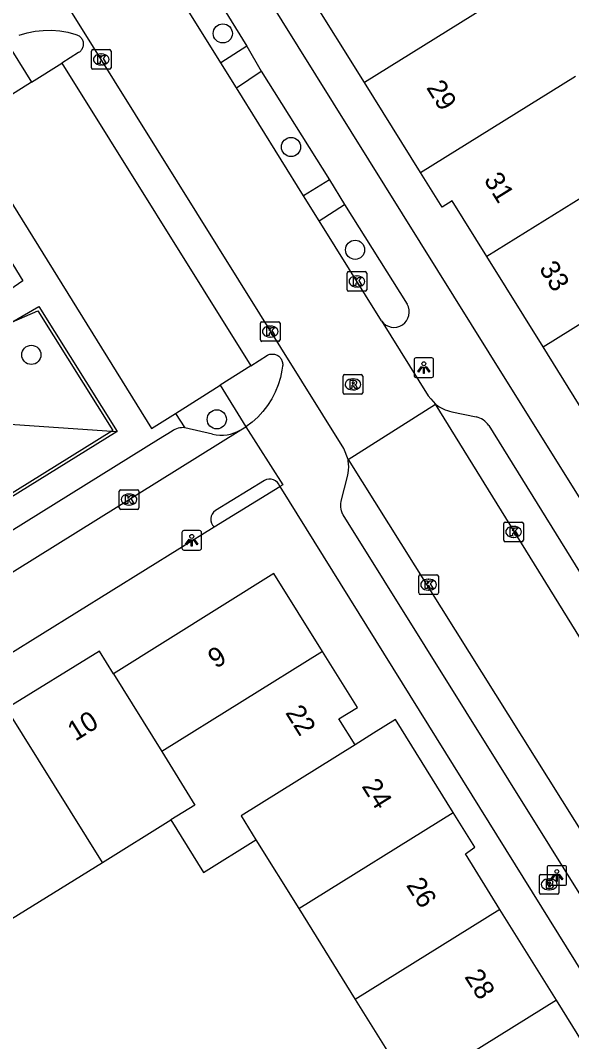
# Model space of a CAD drawing. Extents: x 159280 to 160375, y 384531 to 385872.
# Drawn here: x 159907.6 to 159935.7, y 385283.3 to 385335.4 of the extents above; entities that cross this region are included whole.
import ezdxf

# ---------------------------------------------------------------- set-up
doc = ezdxf.new("R2010")
doc.units = 0
for name, color, linetype in [('IMGEO_Boom', 7, 'Continuous'), ('IMGEO_Brandkraan', 7, 'Continuous'), ('IMGEO_Groenvoorziening', 7, 'Continuous'), ('IMGEO_Hek', 7, 'Continuous'), ('IMGEO_Kolk', 7, 'Continuous'), ('IMGEO_Lichtpunt', 7, 'Continuous'), ('IMGEO_Pand', 7, 'Continuous'), ('IMGEO_Pand_nummerreeks', 7, 'Continuous'), ('IMGEO_Parkeervlak_open', 7, 'Continuous'), ('IMGEO_Rijbaan_lokaal_open', 7, 'Continuous'), ('IMGEO_Rioolput', 7, 'Continuous'), ('IMGEO_Verkeerseiland_open', 7, 'Continuous'), ('IMGEO_Voetpad_open', 7, 'Continuous')]:
    doc.layers.add(name, color=color, linetype=linetype)

msp = doc.modelspace()

# ---------------------------------------------------------------- linework, layer by layer
at = {"layer": 'IMGEO_Boom'}
for centre in [(159917.895, 385334.694), (159921.375, 385328.901), (159924.641, 385323.654), (159908.131, 385318.294), (159917.587, 385315.002)]:
    msp.add_circle(centre, 0.489, dxfattribs=at)
at = {"layer": 'IMGEO_Brandkraan'}
for p, q in [((159934.114, 385291.779), (159934.966, 385291.779)), ((159934.039, 385290.853), (159934.039, 385291.705)), ((159934.527, 385291.559), (159934.552, 385291.559)), ((159935.04, 385291.705), (159935.04, 385290.853)), ((159934.966, 385290.779), (159934.114, 385290.779)), ((159934.55, 385290.999), (159934.525, 385290.999))]:
    msp.add_line(p, q, dxfattribs=at)
for points in [[(159934.114, 385291.779), (159934.966, 385291.779)], [(159934.039, 385290.853), (159934.039, 385291.705)], [(159934.387, 385291.479), (159934.387, 385291.079), (159934.6, 385291.079)], [(159934.618, 385291.479), (159934.387, 385291.479)], [(159934.566, 385291.398), (159934.512, 385291.398), (159934.512, 385291.322)], [(159934.512, 385291.322), (159934.565, 385291.322)], [(159934.574, 385291.246), (159934.512, 385291.246), (159934.512, 385291.165)], [(159935.04, 385291.705), (159935.04, 385290.853)], [(159934.966, 385290.779), (159934.114, 385290.779)], [(159934.512, 385291.165), (159934.574, 385291.165)]]:
    msp.add_lwpolyline(points, dxfattribs=at)
for centre, radius, start, end in [((159934.116, 385291.703), 0.0765, 91.552, 178.448), ((159934.116, 385291.703), 0.0765, 91.552, 178.448), ((159934.964, 385291.703), 0.0765, 1.552, 88.448), ((159934.964, 385291.703), 0.0765, 1.552, 88.448), ((159934.567, 385291.36), 0.0379, 267.8285, 90.9355), ((159934.575, 385291.205), 0.0404, 269.8759, 90.5077), ((159934.622, 385291.334), 0.145, 59.4692, 91.5367), ((159934.647, 385291.381), 0.0922, 285.5137, 58.1501), ((159934.652, 385291.189), 0.105, 301.3115, 78.989), ((159934.116, 385290.855), 0.0765, 181.552, 268.448), ((159934.116, 385290.855), 0.0765, 181.552, 268.448), ((159934.606, 385291.33), 0.251, 268.6676, 293.5347), ((159934.964, 385290.855), 0.0765, 271.552, 358.448), ((159934.964, 385290.855), 0.0765, 271.552, 358.448)]:
    msp.add_arc(centre, radius, start, end, dxfattribs=at)
for centre, major_axis, ratio, start_param, end_param in [((159934.526, 385291.279), (-0.387, 0.002), 0.722429, 4.712389, 7.853982), ((159934.551, 385291.279), (-0.39, 0.002), 0.717154, 1.570796, 4.712389)]:
    msp.add_ellipse(centre, major_axis=major_axis, ratio=ratio, start_param=start_param, end_param=end_param, dxfattribs=at)
at = {"layer": 'IMGEO_Groenvoorziening'}
msp.add_lwpolyline([(159906.801, 385314.782), (159912.244, 385314.409), (159912.511, 385314.39)], dxfattribs=at)
at = {"layer": 'IMGEO_Hek'}
for points in [[(159907.141, 385319.962), (159908.457, 385320.547), (159912.295, 385314.441), (159912.244, 385314.409)], [(159912.244, 385314.409), (159880.435, 385294.629)]]:
    msp.add_lwpolyline(points, dxfattribs=at)
at = {"layer": 'IMGEO_Kolk'}
for p, q in [((159911.194, 385332.939), (159911.194, 385333.791)), ((159911.269, 385333.865), (159912.121, 385333.865)), ((159911.682, 385333.645), (159911.707, 385333.645)), ((159912.195, 385333.791), (159912.195, 385332.939)), ((159911.705, 385333.085), (159911.68, 385333.085)), ((159912.121, 385332.865), (159911.269, 385332.865)), ((159924.309, 385322.54), (159925.161, 385322.54)), ((159924.234, 385321.614), (159924.234, 385322.466)), ((159924.722, 385322.32), (159924.747, 385322.32)), ((159925.235, 385322.466), (159925.235, 385321.614)), ((159925.161, 385321.54), (159924.309, 385321.54)), ((159924.745, 385321.76), (159924.72, 385321.76)), ((159919.812, 385319.058), (159919.812, 385319.91)), ((159919.887, 385319.984), (159920.739, 385319.984)), ((159920.813, 385319.91), (159920.813, 385319.058)), ((159920.3, 385319.764), (159920.325, 385319.764)), ((159920.739, 385318.984), (159919.887, 385318.984)), ((159920.323, 385319.204), (159920.298, 385319.204)), ((159912.614, 385310.485), (159912.614, 385311.337)), ((159912.689, 385311.411), (159913.541, 385311.411)), ((159913.102, 385311.191), (159913.127, 385311.191)), ((159913.615, 385311.337), (159913.615, 385310.485)), ((159913.125, 385310.631), (159913.1, 385310.631)), ((159913.541, 385310.411), (159912.689, 385310.411)), ((159932.221, 385308.836), (159932.221, 385309.688)), ((159932.296, 385309.762), (159933.148, 385309.762)), ((159932.709, 385309.542), (159932.734, 385309.542)), ((159933.222, 385309.688), (159933.222, 385308.836)), ((159932.732, 385308.982), (159932.707, 385308.982)), ((159933.148, 385308.762), (159932.296, 385308.762)), ((159927.887, 385306.144), (159927.887, 385306.996)), ((159927.962, 385307.07), (159928.814, 385307.07)), ((159928.888, 385306.996), (159928.888, 385306.144)), ((159928.375, 385306.85), (159928.4, 385306.85)), ((159928.814, 385306.07), (159927.962, 385306.07)), ((159928.398, 385306.29), (159928.373, 385306.29))]:
    msp.add_line(p, q, dxfattribs=at)
for points in [[(159911.194, 385332.939), (159911.194, 385333.791)], [(159911.269, 385333.865), (159912.121, 385333.865)], [(159911.515, 385333.565), (159911.638, 385333.565), (159911.638, 385333.414), (159911.768, 385333.565), (159911.932, 385333.565), (159911.786, 385333.414), (159911.939, 385333.165), (159911.787, 385333.165), (159911.702, 385333.329), (159911.638, 385333.262), (159911.638, 385333.165), (159911.515, 385333.165), (159911.515, 385333.565)], [(159912.195, 385333.791), (159912.195, 385332.939)], [(159912.121, 385332.865), (159911.269, 385332.865)], [(159924.309, 385322.54), (159925.161, 385322.54)], [(159924.234, 385321.614), (159924.234, 385322.466)], [(159924.555, 385322.24), (159924.678, 385322.24), (159924.678, 385322.089), (159924.808, 385322.24), (159924.972, 385322.24), (159924.826, 385322.089), (159924.979, 385321.84), (159924.827, 385321.84), (159924.742, 385322.004), (159924.678, 385321.937), (159924.678, 385321.84), (159924.555, 385321.84), (159924.555, 385322.24)], [(159925.235, 385322.466), (159925.235, 385321.614)], [(159925.161, 385321.54), (159924.309, 385321.54)], [(159919.812, 385319.058), (159919.812, 385319.91)], [(159919.887, 385319.984), (159920.739, 385319.984)], [(159920.813, 385319.91), (159920.813, 385319.058)], [(159920.133, 385319.684), (159920.256, 385319.684), (159920.256, 385319.533), (159920.386, 385319.684), (159920.55, 385319.684), (159920.404, 385319.533), (159920.557, 385319.284), (159920.405, 385319.284), (159920.32, 385319.448), (159920.256, 385319.381), (159920.256, 385319.284), (159920.133, 385319.284), (159920.133, 385319.684)], [(159920.739, 385318.984), (159919.887, 385318.984)], [(159912.614, 385310.485), (159912.614, 385311.337)], [(159912.689, 385311.411), (159913.541, 385311.411)], [(159912.935, 385311.111), (159913.058, 385311.111), (159913.058, 385310.96), (159913.188, 385311.111), (159913.352, 385311.111), (159913.206, 385310.96), (159913.359, 385310.711), (159913.207, 385310.711), (159913.122, 385310.875), (159913.058, 385310.808), (159913.058, 385310.711), (159912.935, 385310.711), (159912.935, 385311.111)], [(159913.615, 385311.337), (159913.615, 385310.485)], [(159913.541, 385310.411), (159912.689, 385310.411)], [(159932.221, 385308.836), (159932.221, 385309.688)], [(159932.296, 385309.762), (159933.148, 385309.762)], [(159933.222, 385309.688), (159933.222, 385308.836)], [(159932.542, 385309.462), (159932.665, 385309.462), (159932.665, 385309.311), (159932.795, 385309.462), (159932.959, 385309.462), (159932.813, 385309.311), (159932.966, 385309.062), (159932.814, 385309.062), (159932.729, 385309.226), (159932.665, 385309.159), (159932.665, 385309.062), (159932.542, 385309.062), (159932.542, 385309.462)], [(159933.148, 385308.762), (159932.296, 385308.762)], [(159927.887, 385306.144), (159927.887, 385306.996)], [(159927.962, 385307.07), (159928.814, 385307.07)], [(159928.888, 385306.996), (159928.888, 385306.144)], [(159928.208, 385306.77), (159928.331, 385306.77), (159928.331, 385306.619), (159928.461, 385306.77), (159928.625, 385306.77), (159928.479, 385306.619), (159928.632, 385306.37), (159928.48, 385306.37), (159928.395, 385306.534), (159928.331, 385306.467), (159928.331, 385306.37), (159928.208, 385306.37), (159928.208, 385306.77)], [(159928.814, 385306.07), (159927.962, 385306.07)]]:
    msp.add_lwpolyline(points, dxfattribs=at)
for centre, start, end in [((159911.271, 385333.789), 91.552, 178.448), ((159911.271, 385333.789), 91.552, 178.448), ((159912.119, 385333.789), 1.552, 88.448), ((159912.119, 385333.789), 1.552, 88.448), ((159911.271, 385332.941), 181.552, 268.448), ((159911.271, 385332.941), 181.552, 268.448), ((159912.119, 385332.941), 271.552, 358.448), ((159912.119, 385332.941), 271.552, 358.448), ((159924.311, 385322.464), 91.552, 178.448), ((159924.311, 385322.464), 91.552, 178.448), ((159925.159, 385322.464), 1.552, 88.448), ((159925.159, 385322.464), 1.552, 88.448), ((159924.311, 385321.616), 181.552, 268.448), ((159924.311, 385321.616), 181.552, 268.448), ((159925.159, 385321.616), 271.552, 358.448), ((159925.159, 385321.616), 271.552, 358.448), ((159919.889, 385319.908), 91.552, 178.448), ((159919.889, 385319.908), 91.552, 178.448), ((159920.737, 385319.908), 1.552, 88.448), ((159920.737, 385319.908), 1.552, 88.448), ((159919.889, 385319.06), 181.552, 268.448), ((159919.889, 385319.06), 181.552, 268.448), ((159920.737, 385319.06), 271.552, 358.448), ((159920.737, 385319.06), 271.552, 358.448), ((159912.691, 385311.335), 91.552, 178.448), ((159912.691, 385311.335), 91.552, 178.448), ((159913.539, 385311.335), 1.552, 88.448), ((159913.539, 385311.335), 1.552, 88.448), ((159912.691, 385310.487), 181.552, 268.448), ((159912.691, 385310.487), 181.552, 268.448), ((159913.539, 385310.487), 271.552, 358.448), ((159913.539, 385310.487), 271.552, 358.448), ((159932.298, 385309.686), 91.552, 178.448), ((159932.298, 385309.686), 91.552, 178.448), ((159933.146, 385309.686), 1.552, 88.448), ((159933.146, 385309.686), 1.552, 88.448), ((159932.298, 385308.838), 181.552, 268.448), ((159932.298, 385308.838), 181.552, 268.448), ((159933.146, 385308.838), 271.552, 358.448), ((159933.146, 385308.838), 271.552, 358.448), ((159927.964, 385306.994), 91.552, 178.448), ((159927.964, 385306.994), 91.552, 178.448), ((159928.812, 385306.994), 1.552, 88.448), ((159928.812, 385306.994), 1.552, 88.448), ((159927.964, 385306.146), 181.552, 268.448), ((159927.964, 385306.146), 181.552, 268.448), ((159928.812, 385306.146), 271.552, 358.448), ((159928.812, 385306.146), 271.552, 358.448)]:
    msp.add_arc(centre, 0.0765, start, end, dxfattribs=at)
for centre, major_axis, ratio, start_param, end_param in [((159911.681, 385333.365), (-0.387, 0.002), 0.722429, 4.712389, 7.853982), ((159911.706, 385333.365), (-0.39, 0.002), 0.717154, 1.570796, 4.712389), ((159924.721, 385322.04), (-0.387, 0.002), 0.722429, 4.712389, 7.853982), ((159924.746, 385322.04), (-0.39, 0.002), 0.717154, 1.570796, 4.712389), ((159920.299, 385319.484), (-0.387, 0.002), 0.722429, 4.712389, 7.853982), ((159920.324, 385319.484), (-0.39, 0.002), 0.717154, 1.570796, 4.712389), ((159913.101, 385310.911), (-0.387, 0.002), 0.722429, 4.712389, 7.853982), ((159913.126, 385310.911), (-0.39, 0.002), 0.717154, 1.570796, 4.712389), ((159932.708, 385309.262), (-0.387, 0.002), 0.722429, 4.712389, 7.853982), ((159932.733, 385309.262), (-0.39, 0.002), 0.717154, 1.570796, 4.712389), ((159928.374, 385306.57), (-0.387, 0.002), 0.722429, 4.712389, 7.853982), ((159928.399, 385306.57), (-0.39, 0.002), 0.717154, 1.570796, 4.712389)]:
    msp.add_ellipse(centre, major_axis=major_axis, ratio=ratio, start_param=start_param, end_param=end_param, dxfattribs=at)
at = {"layer": 'IMGEO_Lichtpunt'}
for p, q in [((159927.65, 385318.042), (159927.65, 385317.235)), ((159927.65, 385318.042), (159927.65, 385317.235)), ((159928.552, 385318.137), (159927.744, 385318.137)), ((159928.552, 385318.137), (159927.744, 385318.137)), ((159928.646, 385317.235), (159928.646, 385318.042)), ((159928.646, 385317.235), (159928.646, 385318.042)), ((159927.744, 385317.141), (159928.552, 385317.141)), ((159927.744, 385317.141), (159928.552, 385317.141)), ((159915.812, 385309.234), (159915.812, 385308.427)), ((159915.812, 385309.234), (159915.812, 385308.427)), ((159916.714, 385309.329), (159915.906, 385309.329)), ((159916.714, 385309.329), (159915.906, 385309.329)), ((159916.808, 385308.427), (159916.808, 385309.234)), ((159916.808, 385308.427), (159916.808, 385309.234)), ((159915.906, 385308.333), (159916.714, 385308.333)), ((159915.906, 385308.333), (159916.714, 385308.333)), ((159934.43, 385292.135), (159934.43, 385291.328)), ((159934.43, 385292.135), (159934.43, 385291.328)), ((159935.332, 385292.23), (159934.524, 385292.23)), ((159935.332, 385292.23), (159934.524, 385292.23)), ((159935.426, 385291.328), (159935.426, 385292.135)), ((159935.426, 385291.328), (159935.426, 385292.135)), ((159934.524, 385291.234), (159935.332, 385291.234)), ((159934.524, 385291.234), (159935.332, 385291.234))]:
    msp.add_line(p, q, dxfattribs=at)
for points in [[(159928.024, 385317.706), (159928.063, 385317.678), (159927.875, 385317.416), (159927.837, 385317.443), (159928.024, 385317.706)], [(159928.126, 385317.658), (159928.173, 385317.658), (159928.173, 385317.336), (159928.126, 385317.336), (159928.126, 385317.658)], [(159928.236, 385317.678), (159928.274, 385317.705), (159928.461, 385317.443), (159928.422, 385317.415), (159928.236, 385317.678)], [(159916.186, 385308.898), (159916.225, 385308.87), (159916.037, 385308.608), (159915.999, 385308.635), (159916.186, 385308.898)], [(159916.288, 385308.85), (159916.335, 385308.85), (159916.335, 385308.528), (159916.288, 385308.528), (159916.288, 385308.85)], [(159916.398, 385308.87), (159916.436, 385308.897), (159916.623, 385308.635), (159916.584, 385308.607), (159916.398, 385308.87)], [(159934.804, 385291.799), (159934.843, 385291.771), (159934.655, 385291.509), (159934.617, 385291.536), (159934.804, 385291.799)], [(159935.016, 385291.771), (159935.054, 385291.798), (159935.241, 385291.536), (159935.202, 385291.508), (159935.016, 385291.771)], [(159934.906, 385291.751), (159934.953, 385291.751), (159934.953, 385291.429), (159934.906, 385291.429), (159934.906, 385291.751)]]:
    msp.add_lwpolyline(points, dxfattribs=at)
for centre in [(159928.149, 385317.84), (159916.311, 385309.032), (159934.929, 385291.933)]:
    msp.add_circle(centre, 0.0994, dxfattribs=at)
for centre, start, end in [((159927.744, 385318.042), 90, 180), ((159927.744, 385318.042), 90, 180), ((159928.552, 385318.042), 0, 90), ((159928.552, 385318.042), 0, 90), ((159927.744, 385317.235), 180, 270), ((159927.744, 385317.235), 180, 270), ((159928.552, 385317.235), 270, 0), ((159928.552, 385317.235), 270, 360), ((159915.906, 385309.234), 90, 180), ((159915.906, 385309.234), 90, 180), ((159916.714, 385309.234), 0, 90), ((159916.714, 385309.234), 0, 90), ((159915.906, 385308.427), 180, 270), ((159915.906, 385308.427), 180, 270), ((159916.714, 385308.427), 270, 0), ((159916.714, 385308.427), 270, 360), ((159934.524, 385292.135), 90, 180), ((159934.524, 385292.135), 90, 180), ((159935.332, 385292.135), 0, 90), ((159935.332, 385292.135), 0, 90), ((159934.524, 385291.328), 180, 270), ((159934.524, 385291.328), 180, 270), ((159935.332, 385291.328), 270, 0), ((159935.332, 385291.328), 270, 360)]:
    msp.add_arc(centre, 0.0946, start, end, dxfattribs=at)
at = {"layer": 'IMGEO_Pand'}
for points in [[(159933.019, 385337.115), (159925.114, 385332.196)], [(159925.114, 385332.196), (159922.247, 385336.8)], [(159927.98, 385327.592), (159935.885, 385332.51)], [(159927.98, 385327.592), (159925.114, 385332.196)], [(159938.751, 385327.905), (159931.358, 385323.305)], [(159931.358, 385323.305), (159929.588, 385326.147), (159929.078, 385325.829), (159927.98, 385327.592)], [(159934.225, 385318.701), (159931.358, 385323.305)], [(159934.225, 385318.701), (159941.617, 385323.301)], [(159937.091, 385314.098), (159934.225, 385318.701)], [(159922.983, 385303.153), (159920.492, 385307.143), (159912.317, 385302.028)], [(159912.317, 385302.028), (159911.602, 385303.181), (159906.856, 385300.243)], [(159922.983, 385303.153), (159914.783, 385298.052)], [(159924.639, 385298.401), (159923.816, 385299.719), (159924.759, 385300.308), (159922.983, 385303.153)], [(159912.317, 385302.028), (159914.783, 385298.052)], [(159911.752, 385292.392), (159906.856, 385300.243)], [(159929.65, 385294.949), (159926.703, 385299.687), (159925.582, 385298.99), (159924.639, 385298.401)], [(159914.783, 385298.052), (159916.474, 385295.325), (159915.251, 385294.567)], [(159924.639, 385298.401), (159918.83, 385294.774), (159919.587, 385293.554)], [(159921.768, 385290.044), (159929.65, 385294.949)], [(159932.028, 385290), (159930.268, 385292.828), (159930.756, 385293.171), (159929.65, 385294.949)], [(159911.752, 385292.392), (159915.251, 385294.567)], [(159915.251, 385294.567), (159916.913, 385291.892), (159919.587, 385293.554)], [(159919.587, 385293.554), (159921.768, 385290.044)], [(159907.119, 385289.513), (159911.752, 385292.392)], [(159921.768, 385290.044), (159924.65, 385285.408)], [(159932.028, 385290), (159924.65, 385285.408)], [(159934.912, 385285.366), (159932.028, 385290)], [(159924.65, 385285.408), (159927.531, 385280.772)], [(159934.912, 385285.366), (159927.531, 385280.772)], [(159937.86, 385280.628), (159934.912, 385285.366)]]:
    msp.add_lwpolyline(points, dxfattribs=at)
at = {"layer": 'IMGEO_Parkeervlak_open'}
for points in [[(159908.145, 385332.214), (159909.69, 385333.183)], [(159908.145, 385332.214), (159904.647, 385330.021)], [(159919.319, 385317.735), (159917.756, 385316.744)], [(159915.491, 385315.308), (159917.756, 385316.744)], [(159917.371, 385314.243), (159915.953, 385314.579)]]:
    msp.add_lwpolyline(points, dxfattribs=at)
msp.add_arc((159917.814, 385316.135), 1.943, 256.8129, 300.9242, dxfattribs=at)
at = {"layer": 'IMGEO_Rijbaan_lokaal_open'}
for points in [[(159924.282, 385312.959), (159924.068, 385313.518), (159908.087, 385339.156), (159907.914, 385339.433), (159907.842, 385339.52), (159907.76, 385339.618)], [(159917.796, 385333.198), (159914.639, 385338.275)], [(159918.599, 385331.916), (159917.796, 385333.198)], [(159922.016, 385326.408), (159918.599, 385331.916)], [(159922.814, 385325.137), (159922.016, 385326.408)], [(159925.988, 385320.024), (159922.814, 385325.137)], [(159925.988, 385320.024), (159928.374, 385316.195), (159928.508, 385316.047), (159928.748, 385315.781)], [(159924.282, 385312.959), (159928.748, 385315.781)], [(159938.403, 385300.162), (159928.748, 385315.781)], [(159901.037, 385303.404), (159918.813, 385314.468)], [(159918.813, 385314.468), (159919.074, 385314.622)], [(159919.074, 385314.622), (159920.949, 385311.664), (159920.807, 385311.58)], [(159924.282, 385312.959), (159941.997, 385284.697)], [(159920.014, 385311.883), (159917.517, 385310.346)], [(159903.428, 385300.804), (159917.455, 385309.52)]]:
    msp.add_lwpolyline(points, dxfattribs=at)
for centre, radius, start, end in [((159920.288, 385311.412), 0.545, 17.9919, 120.185), ((159917.81, 385309.909), 0.526, 123.8061, 227.6087)]:
    msp.add_arc(centre, radius, start, end, dxfattribs=at)
at = {"layer": 'IMGEO_Rioolput'}
for p, q in [((159924.106, 385317.288), (159924.958, 385317.288)), ((159924.031, 385316.362), (159924.031, 385317.214)), ((159924.519, 385317.068), (159924.544, 385317.068)), ((159925.032, 385317.214), (159925.032, 385316.362)), ((159924.958, 385316.288), (159924.106, 385316.288)), ((159924.542, 385316.508), (159924.517, 385316.508))]:
    msp.add_line(p, q, dxfattribs=at)
for points in [[(159924.106, 385317.288), (159924.958, 385317.288)], [(159924.031, 385316.362), (159924.031, 385317.214)], [(159924.62, 385316.986), (159924.368, 385316.988), (159924.368, 385316.588)], [(159924.546, 385316.907), (159924.492, 385316.907), (159924.492, 385316.826)], [(159924.492, 385316.826), (159924.544, 385316.826)], [(159925.032, 385317.214), (159925.032, 385316.362)], [(159924.958, 385316.288), (159924.106, 385316.288)], [(159924.368, 385316.588), (159924.492, 385316.588), (159924.492, 385316.75), (159924.503, 385316.75)], [(159924.55, 385316.721), (159924.621, 385316.588), (159924.761, 385316.588), (159924.696, 385316.714)]]:
    msp.add_lwpolyline(points, dxfattribs=at)
for centre, radius, start, end in [((159924.108, 385317.212), 0.0765, 91.552, 178.448), ((159924.108, 385317.212), 0.0765, 91.552, 178.448), ((159924.956, 385317.212), 0.0765, 1.552, 88.448), ((159924.956, 385317.212), 0.0765, 1.552, 88.448), ((159924.528, 385317.015), 0.19, 274.7715, 282.9687), ((159924.552, 385316.811), 0.0964, 77.0061, 93.1865), ((159924.566, 385316.868), 0.0378, 276.6634, 79.6772), ((159924.619, 385316.876), 0.109, 350.3612, 89.416), ((159924.617, 385316.876), 0.112, 277.5842, 350.9817), ((159924.601, 385316.661), 0.108, 29.5134, 73.7905), ((159924.108, 385316.364), 0.0765, 181.552, 268.448), ((159924.108, 385316.364), 0.0765, 181.552, 268.448), ((159924.502, 385316.697), 0.0533, 26.0293, 88.6989), ((159924.956, 385316.364), 0.0765, 271.552, 358.448), ((159924.956, 385316.364), 0.0765, 271.552, 358.448)]:
    msp.add_arc(centre, radius, start, end, dxfattribs=at)
for centre, major_axis, ratio, start_param, end_param in [((159924.518, 385316.788), (-0.387, 0.002), 0.722429, 4.712389, 7.853982), ((159924.543, 385316.788), (-0.39, 0.002), 0.717154, 1.570796, 4.712389)]:
    msp.add_ellipse(centre, major_axis=major_axis, ratio=ratio, start_param=start_param, end_param=end_param, dxfattribs=at)
at = {"layer": 'IMGEO_Verkeerseiland_open'}
for points in [[(159906.836, 385334.322), (159908.145, 385332.214)], [(159917.756, 385316.744), (159919.074, 385314.622)], [(159917.455, 385309.52), (159920.807, 385311.58)]]:
    msp.add_lwpolyline(points, dxfattribs=at)
at = {"layer": 'IMGEO_Voetpad_open'}
for points in [[(159878.986, 385402.554), (159891.759, 385382.102), (159931.458, 385318.39), (159947.197, 385293.185), (159945.655, 385292.23), (159948.234, 385287.943)], [(159916.01, 385339.101), (159919.125, 385334.035)], [(159907.509, 385334.609), (159907.913, 385334.725), (159908.325, 385334.805), (159908.742, 385334.847), (159909.162, 385334.853), (159909.58, 385334.82), (159909.994, 385334.75), (159910.401, 385334.644), (159910.445, 385334.63), (159910.487, 385334.613), (159910.527, 385334.592), (159910.566, 385334.567), (159910.602, 385334.539), (159910.635, 385334.508), (159910.666, 385334.474), (159910.693, 385334.437), (159910.717, 385334.399), (159910.738, 385334.358), (159910.754, 385334.315), (159910.767, 385334.271), (159910.776, 385334.227), (159910.781, 385334.181), (159910.782, 385334.136), (159910.778, 385334.09), (159910.771, 385334.045), (159910.76, 385334.001), (159910.744, 385333.958), (159910.725, 385333.916), (159910.703, 385333.877), (159910.676, 385333.839), (159910.647, 385333.804), (159910.615, 385333.772), (159910.58, 385333.743), (159910.542, 385333.717), (159909.69, 385333.183)], [(159919.125, 385334.035), (159917.796, 385333.198)], [(159919.125, 385334.035), (159919.858, 385332.774)], [(159909.69, 385333.183), (159919.319, 385317.735)], [(159918.599, 385331.916), (159919.858, 385332.774)], [(159919.858, 385332.774), (159923.334, 385327.222)], [(159904.647, 385330.021), (159914.266, 385314.532), (159915.491, 385315.308)], [(159903.778, 385328.465), (159907.695, 385322.07), (159906.399, 385321.188), (159905.268, 385320.508), (159903.816, 385319.634)], [(159923.334, 385327.222), (159922.016, 385326.408)], [(159923.334, 385327.222), (159924.107, 385325.971)], [(159922.814, 385325.137), (159924.107, 385325.971)], [(159924.107, 385325.971), (159927.294, 385320.879)], [(159904.604, 385318.354), (159907.141, 385319.962), (159908.52, 385320.766), (159912.511, 385314.39)], [(159919.319, 385317.735), (159920.169, 385318.273), (159920.207, 385318.292), (159920.251, 385318.309), (159920.297, 385318.322), (159920.343, 385318.331), (159920.39, 385318.336), (159920.438, 385318.337), (159920.485, 385318.333), (159920.532, 385318.325), (159920.578, 385318.313), (159920.622, 385318.297), (159920.665, 385318.277), (159920.706, 385318.254), (159920.745, 385318.227), (159920.781, 385318.196), (159920.814, 385318.162), (159920.844, 385318.126), (159920.871, 385318.087), (159920.894, 385318.045), (159920.914, 385318.002), (159920.929, 385317.957), (159920.94, 385317.911), (159920.948, 385317.865), (159920.951, 385317.817), (159920.949, 385317.77), (159920.944, 385317.723), (159920.914, 385317.513), (159920.833, 385317.131), (159920.718, 385316.757), (159920.57, 385316.395), (159920.39, 385316.047), (159920.18, 385315.717), (159919.942, 385315.407), (159919.676, 385315.12), (159919.386, 385314.858), (159919.074, 385314.622)], [(159915.491, 385315.308), (159915.953, 385314.579)], [(159929.569, 385315.391), (159930.815, 385315.132)], [(159931.461, 385314.694), (159938.334, 385303.595)], [(159912.511, 385314.39), (159893.619, 385302.663), (159880.385, 385294.425)], [(159915.311, 385314.397), (159914.618, 385313.967), (159896.369, 385302.636)], [(159938.756, 385286.542), (159924.033, 385310.126), (159924.02, 385310.153), (159923.983, 385310.241), (159923.954, 385310.333), (159923.933, 385310.427), (159923.921, 385310.522), (159923.917, 385310.618), (159923.922, 385310.714), (159923.935, 385310.809), (159923.957, 385310.903), (159924.247, 385312.094), (159924.285, 385312.251), (159924.309, 385312.411), (159924.318, 385312.573), (159924.313, 385312.734), (159924.294, 385312.895), (159924.282, 385312.959)], [(159920.807, 385311.58), (159939.433, 385281.605)]]:
    msp.add_lwpolyline(points, dxfattribs=at)
for centre, radius, start, end in [((159926.624, 385320.477), 0.781, 215.4852, 30.938), ((159929.949, 385317.249), 1.897, 230.7285, 258.4532), ((159930.57, 385314.076), 1.084, 34.7647, 76.9593), ((159915.871, 385313.645), 0.937, 84.9731, 126.6818)]:
    msp.add_arc(centre, radius, start, end, dxfattribs=at)

# ---------------------------------------------------------------- texts
at = {"layer": 'IMGEO_Pand_nummerreeks'}
for s, rotation, p in [('29', 301.9135, (159928.249, 385331.927)), ('31', 301.9122, (159931.181, 385327.22)), ('33', 301.9122, (159933.998, 385322.696)), ('9', 32.0337, (159917.542, 385302.261)), ('10', 31.8286, (159910.375, 385298.559)), ('22', 301.9766, (159921.061, 385300.038)), ('24', 301.8792, (159924.954, 385296.287)), ('26', 302.4787, (159927.219, 385291.237)), ('28', 302.4787, (159930.193, 385286.565))]:
    msp.add_text(s, height=1, rotation=rotation, dxfattribs=at).set_placement(p)

doc.saveas('drawing.dxf')
